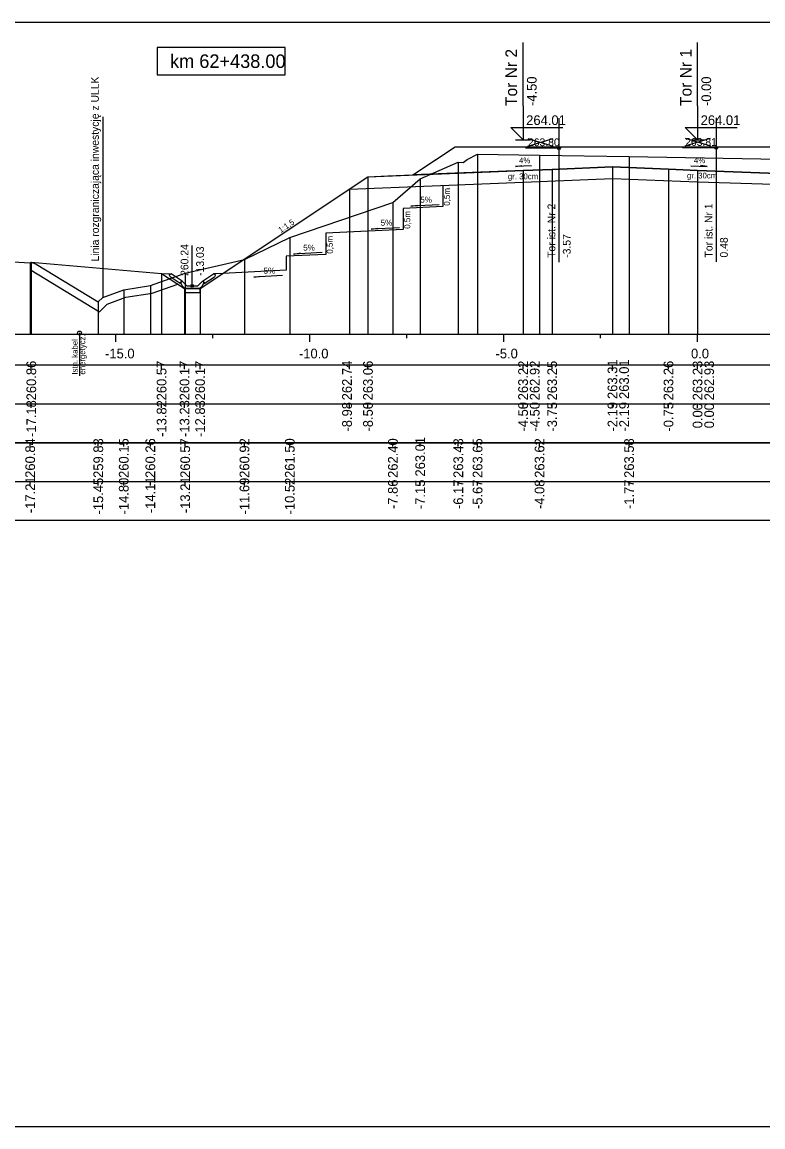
# Model space of a CAD drawing. Extents: x 6516023 to 6560129, y 5513077 to 5529206.
# Drawn here: x 6519940.79 to 6519959.9, y 5514451.16 to 5514479.66 of the extents above; entities that cross this region are included whole.
import ezdxf

# ---------------------------------------------------------------- set-up
doc = ezdxf.new("R2010")
doc.units = 0
for name, color, linetype in [('IR_default', 7, 'Continuous'), ('TOR_PRZEK_P-kable', 7, 'Continuous'), ('TOR_PRZEK_P-komponent', 7, 'Continuous'), ('TOR_PRZEK_P-odwodnienie', 7, 'Continuous'), ('TOR_PRZEK_P-opisy', 7, 'Continuous'), ('TOR_PRZEK_P-schodkowanie+wymiana', 7, 'Continuous'), ('TOR_PRZEK_P-tabelka istniejace', 7, 'Continuous'), ('TOR_PRZEK_P-tabelka projektowane', 7, 'Continuous'), ('TOR_PRZEK_P-teren istniejacy', 7, 'Continuous'), ('TOR_PRZEK_P-tory istniejace', 7, 'Continuous'), ('TOR_PRZEK_P-tory projektowane', 7, 'Continuous'), ('TOR_PRZEK_P-uklad odniesienia', 7, 'Continuous'), ('TOR_PRZEK_P-warstwa ochronna I', 7, 'Continuous'), ('TOR_PRZEK_P-warstwa ochronna II', 7, 'Continuous'), ('TOR_PS_T-granica PKP-projektowana', 7, 'Continuous'), ('TOR_PS_T-skarpy projektowane', 7, 'Continuous'), ('TOR_RAMKI-ramka+tabelka 1', 7, 'Continuous')]:
    doc.layers.add(name, color=color, linetype=linetype)

msp = doc.modelspace()

# ---------------------------------------------------------------- linework, layer by layer
at = {"layer": 'IR_default'}
msp.add_lwpolyline([(6519941.03, 5514473.465), (6519944.39, 5514473.175), (6519944.982, 5514472.78), (6519945.382, 5514472.78), (6519949.713, 5514475.668), (6519950.229, 5514475.688), (6519950.873, 5514475.714), (6519951.478, 5514476.118), (6519951.963, 5514476.441), (6519953.519, 5514476.441), (6519955.463, 5514476.441), (6519956.018, 5514476.441), (6519956.463, 5514476.441), (6519958.407, 5514476.441), (6519959.963, 5514476.441)], dxfattribs=at)
at = {"layer": 'TOR_PRZEK_P-kable'}
msp.add_line((6519942.272, 5514471.637), (6519942.272, 5514470.527), dxfattribs=at)
msp.add_circle((6519942.272, 5514471.637), 0.05, dxfattribs=at)
at = {"layer": 'TOR_PRZEK_P-komponent'}
msp.add_lwpolyline([(6519951.963, 5514476.441), (6519955.463, 5514476.441), (6519956.463, 5514476.441), (6519959.963, 5514476.441), (6519962.263, 5514476.441), (6519965.763, 5514476.441), (6519967.013, 5514476.441), (6519970.513, 5514476.441), (6519971.598, 5514475.717), (6519968.763, 5514475.831), (6519968.013, 5514475.861), (6519966.763, 5514475.911), (6519966.013, 5514475.911), (6519964.763, 5514475.861), (6519964.013, 5514475.831), (6519961.131, 5514475.715), (6519960.731, 5514475.731), (6519958.213, 5514475.832), (6519957.463, 5514475.862), (6519956.018, 5514475.92), (6519954.463, 5514475.858), (6519953.713, 5514475.828), (6519950.873, 5514475.714), (6519950.873, 5514475.714)], close=True, dxfattribs=at)
at = {"layer": 'TOR_PRZEK_P-odwodnienie'}
for p, q in [((6519945.182, 5514472.85), (6519945.182, 5514473.894)), ((6519944.873, 5514472.909), (6519944.612, 5514473.084)), ((6519944.917, 5514472.976), (6519944.637, 5514473.163)), ((6519945.447, 5514472.976), (6519945.727, 5514473.163)), ((6519945.491, 5514472.909), (6519945.752, 5514473.084)), ((6519944.884, 5514472.926), (6519944.873, 5514472.909)), ((6519944.874, 5514472.945), (6519944.922, 5514472.969)), ((6519944.917, 5514472.976), (6519944.909, 5514472.963)), ((6519945.042, 5514472.85), (6519944.922, 5514472.969)), ((6519944.992, 5514472.78), (6519945.372, 5514472.78)), ((6519945.042, 5514472.85), (6519945.322, 5514472.85)), ((6519945.322, 5514472.85), (6519945.442, 5514472.969)), ((6519945.442, 5514472.969), (6519945.489, 5514472.945)), ((6519945.447, 5514472.976), (6519945.455, 5514472.963)), ((6519945.48, 5514472.926), (6519945.491, 5514472.909))]:
    msp.add_line(p, q, dxfattribs=at)
for points in [[(6519944.39, 5514473.175), (6519944.637, 5514473.163)], [(6519944.587, 5514473.136), (6519944.637, 5514473.163)], [(6519944.587, 5514473.136), (6519944.612, 5514473.084)], [(6519945.973, 5514473.175), (6519945.727, 5514473.163)], [(6519945.777, 5514473.136), (6519945.727, 5514473.163)], [(6519945.777, 5514473.136), (6519945.752, 5514473.084)], [(6519944.909, 5514472.963), (6519944.874, 5514472.945)], [(6519944.922, 5514472.85), (6519944.874, 5514472.945)], [(6519944.874, 5514472.945), (6519944.884, 5514472.926)], [(6519944.992, 5514472.78), (6519944.922, 5514472.85)], [(6519945.382, 5514472.78), (6519944.982, 5514472.78), (6519944.982, 5514472.68), (6519945.382, 5514472.68), (6519945.382, 5514472.78)], [(6519945.372, 5514472.78), (6519945.442, 5514472.85)], [(6519945.442, 5514472.85), (6519945.489, 5514472.945)], [(6519945.455, 5514472.963), (6519945.49, 5514472.945)], [(6519945.49, 5514472.945), (6519945.48, 5514472.926)]]:
    msp.add_lwpolyline(points, dxfattribs=at)
msp.add_circle((6519945.182, 5514472.85), 0.035, dxfattribs=at)
at = {"layer": 'TOR_PRZEK_P-opisy'}
for points in [[(6519953.932, 5514475.946), (6519953.514, 5514475.927), (6519953.682, 5514475.956)], [(6519958.041, 5514475.951), (6519958.459, 5514475.932), (6519958.291, 5514475.96)]]:
    msp.add_lwpolyline(points, dxfattribs=at)
at = {"layer": 'TOR_PRZEK_P-schodkowanie+wymiana'}
for p, q in [((6519951.644, 5514475.445), (6519951.644, 5514474.902)), ((6519951.644, 5514474.902), (6519950.621, 5514474.851)), ((6519950.621, 5514474.851), (6519950.621, 5514474.308)), ((6519950.621, 5514474.308), (6519948.624, 5514474.208)), ((6519948.624, 5514474.208), (6519948.624, 5514473.665)), ((6519948.624, 5514473.665), (6519947.601, 5514473.614)), ((6519947.601, 5514473.614), (6519947.601, 5514473.256)), ((6519947.601, 5514473.256), (6519945.973, 5514473.175))]:
    msp.add_line(p, q, dxfattribs=at)
msp.add_lwpolyline([(6519941.03, 5514473.258), (6519942.788, 5514472.186), (6519942.985, 5514472.381), (6519943.465, 5514472.559), (6519944.149, 5514472.667), (6519944.806, 5514472.898)], dxfattribs=at)
at = {"layer": 'TOR_PRZEK_P-tabelka istniejace'}
for p, q in [((6519941.001, 5514468.706), (6519941.001, 5514468.806)), ((6519942.758, 5514468.706), (6519942.758, 5514468.806)), ((6519943.414, 5514468.706), (6519943.414, 5514468.806)), ((6519944.1, 5514468.706), (6519944.1, 5514468.806)), ((6519944.999, 5514468.706), (6519944.999, 5514468.806)), ((6519946.527, 5514468.706), (6519946.527, 5514468.806)), ((6519947.696, 5514468.706), (6519947.696, 5514468.806)), ((6519950.355, 5514468.706), (6519950.355, 5514468.806)), ((6519951.059, 5514468.706), (6519951.059, 5514468.806)), ((6519952.043, 5514468.706), (6519952.043, 5514468.806)), ((6519952.54, 5514468.706), (6519952.54, 5514468.806)), ((6519954.138, 5514468.706), (6519954.138, 5514468.806)), ((6519956.447, 5514468.706), (6519956.447, 5514468.806)), ((6519907.163, 5514467.806), (6520000.963, 5514467.806)), ((6519941.001, 5514467.706), (6519941.001, 5514467.806)), ((6519942.758, 5514467.706), (6519942.758, 5514467.806)), ((6519943.414, 5514467.706), (6519943.414, 5514467.806)), ((6519944.1, 5514467.706), (6519944.1, 5514467.806)), ((6519944.999, 5514467.706), (6519944.999, 5514467.806)), ((6519946.527, 5514467.706), (6519946.527, 5514467.806)), ((6519947.696, 5514467.706), (6519947.696, 5514467.806)), ((6519950.355, 5514467.706), (6519950.355, 5514467.806)), ((6519951.059, 5514467.706), (6519951.059, 5514467.806)), ((6519952.043, 5514467.706), (6519952.043, 5514467.806)), ((6519952.54, 5514467.706), (6519952.54, 5514467.806)), ((6519954.138, 5514467.706), (6519954.138, 5514467.806)), ((6519956.447, 5514467.706), (6519956.447, 5514467.806))]:
    msp.add_line(p, q, dxfattribs=at)
for points in [[(6519952.54, 5514476.252), (6519952.54, 5514471.806), (6519952.54, 5514471.676), (6519952.54, 5514471.606)], [(6519954.138, 5514476.227), (6519954.138, 5514471.806), (6519954.138, 5514471.676), (6519954.138, 5514471.606)], [(6519956.447, 5514476.185), (6519956.447, 5514471.806), (6519956.447, 5514471.676), (6519956.447, 5514471.606)], [(6519952.043, 5514476.04), (6519952.043, 5514471.806), (6519952.043, 5514471.676), (6519952.043, 5514471.606)], [(6519951.059, 5514475.612), (6519951.059, 5514471.806), (6519951.059, 5514471.676), (6519951.059, 5514471.606)], [(6519950.355, 5514475.002), (6519950.355, 5514471.806), (6519950.355, 5514471.676), (6519950.355, 5514471.606)], [(6519947.696, 5514474.102), (6519947.696, 5514471.806), (6519947.696, 5514471.676), (6519947.696, 5514471.606)], [(6519941.001, 5514473.449), (6519941.001, 5514471.806), (6519941.001, 5514471.676), (6519941.001, 5514471.606)], [(6519946.527, 5514473.529), (6519946.527, 5514471.806), (6519946.527, 5514471.676), (6519946.527, 5514471.606)], [(6519944.999, 5514473.178), (6519944.999, 5514471.806), (6519944.999, 5514471.676), (6519944.999, 5514471.606)], [(6519943.414, 5514472.753), (6519943.414, 5514471.806), (6519943.414, 5514471.676), (6519943.414, 5514471.606)], [(6519944.1, 5514472.862), (6519944.1, 5514471.806), (6519944.1, 5514471.676), (6519944.1, 5514471.606)], [(6519942.758, 5514472.438), (6519942.758, 5514471.806), (6519942.758, 5514471.676), (6519942.758, 5514471.606)]]:
    msp.add_lwpolyline(points, dxfattribs=at)
msp.add_lwpolyline([(6519907.163, 5514468.806), (6519907.163, 5514466.806), (6520000.963, 5514466.806), (6520000.963, 5514468.806)], close=True, dxfattribs=at)
at = {"layer": 'TOR_PRZEK_P-tabelka projektowane'}
for p, q in [((6519941.03, 5514470.706), (6519941.03, 5514470.806)), ((6519944.39, 5514470.706), (6519944.39, 5514470.806)), ((6519944.982, 5514470.706), (6519944.982, 5514470.806)), ((6519945.382, 5514470.706), (6519945.382, 5514470.806)), ((6519949.234, 5514470.706), (6519949.234, 5514470.806)), ((6519949.713, 5514470.706), (6519949.713, 5514470.806)), ((6519953.713, 5514470.706), (6519953.713, 5514470.806)), ((6519953.713, 5514470.706), (6519953.713, 5514470.806)), ((6519954.463, 5514470.706), (6519954.463, 5514470.806)), ((6519956.018, 5514470.706), (6519956.018, 5514470.806)), ((6519956.018, 5514470.706), (6519956.018, 5514470.806)), ((6519957.463, 5514470.706), (6519957.463, 5514470.806)), ((6519958.213, 5514470.706), (6519958.213, 5514470.806)), ((6519958.213, 5514470.706), (6519958.213, 5514470.806)), ((6519907.163, 5514469.806), (6520000.963, 5514469.806)), ((6519941.03, 5514469.706), (6519941.03, 5514469.806)), ((6519944.39, 5514469.706), (6519944.39, 5514469.806)), ((6519944.982, 5514469.706), (6519944.982, 5514469.806)), ((6519945.382, 5514469.706), (6519945.382, 5514469.806)), ((6519949.234, 5514469.706), (6519949.234, 5514469.806)), ((6519949.713, 5514469.706), (6519949.713, 5514469.806)), ((6519953.713, 5514469.706), (6519953.713, 5514469.806)), ((6519953.713, 5514469.706), (6519953.713, 5514469.806)), ((6519954.463, 5514469.706), (6519954.463, 5514469.806)), ((6519956.018, 5514469.706), (6519956.018, 5514469.806)), ((6519956.018, 5514469.706), (6519956.018, 5514469.806)), ((6519957.463, 5514469.706), (6519957.463, 5514469.806)), ((6519958.213, 5514469.706), (6519958.213, 5514469.806)), ((6519958.213, 5514469.706), (6519958.213, 5514469.806))]:
    msp.add_line(p, q, dxfattribs=at)
for points in [[(6519954.463, 5514475.858), (6519954.463, 5514471.806), (6519954.463, 5514471.676), (6519954.463, 5514471.606)], [(6519956.018, 5514475.92), (6519956.018, 5514471.806), (6519956.018, 5514471.676), (6519956.018, 5514471.606)], [(6519957.463, 5514475.862), (6519957.463, 5514471.806), (6519957.463, 5514471.676), (6519957.463, 5514471.606)], [(6519958.213, 5514475.832), (6519958.213, 5514471.806), (6519958.213, 5514471.676), (6519958.213, 5514471.606)], [(6519949.713, 5514475.668), (6519949.713, 5514471.806), (6519949.713, 5514471.676), (6519949.713, 5514471.606)], [(6519953.713, 5514475.828), (6519953.713, 5514471.806), (6519953.713, 5514471.676), (6519953.713, 5514471.606)], [(6519956.018, 5514475.62), (6519956.018, 5514471.806), (6519956.018, 5514471.676), (6519956.018, 5514471.606)], [(6519949.234, 5514475.348), (6519949.234, 5514471.806), (6519949.234, 5514471.676), (6519949.234, 5514471.606)], [(6519953.713, 5514475.528), (6519953.713, 5514471.806), (6519953.713, 5514471.676), (6519953.713, 5514471.606)], [(6519958.213, 5514475.532), (6519958.213, 5514471.806), (6519958.213, 5514471.676), (6519958.213, 5514471.606)], [(6519941.03, 5514473.465), (6519941.03, 5514471.806), (6519941.03, 5514471.676), (6519941.03, 5514471.606)], [(6519944.39, 5514473.175), (6519944.39, 5514471.806), (6519944.39, 5514471.676), (6519944.39, 5514471.606)], [(6519944.982, 5514472.78), (6519944.982, 5514471.806), (6519944.982, 5514471.676), (6519944.982, 5514471.606)], [(6519945.382, 5514472.78), (6519945.382, 5514471.806), (6519945.382, 5514471.676), (6519945.382, 5514471.606)]]:
    msp.add_lwpolyline(points, dxfattribs=at)
msp.add_lwpolyline([(6519907.163, 5514470.806), (6519907.163, 5514468.806), (6520000.963, 5514468.806), (6520000.963, 5514470.806)], close=True, dxfattribs=at)
at = {"layer": 'TOR_PRZEK_P-teren istniejacy'}
msp.add_lwpolyline([(6519940.566, 5514473.476), (6519941.001, 5514473.449), (6519941.03, 5514473.465), (6519941.158, 5514473.414), (6519942.758, 5514472.438), (6519942.874, 5514472.554), (6519943.414, 5514472.753), (6519944.1, 5514472.862), (6519944.999, 5514473.178), (6519946.527, 5514473.529), (6519947.696, 5514474.102), (6519950.355, 5514475.002), (6519951.059, 5514475.612), (6519952.043, 5514476.04), (6519952.165, 5514476.034), (6519952.269, 5514476.114), (6519952.54, 5514476.252), (6519954.138, 5514476.227), (6519956.447, 5514476.185), (6519965.18, 5514476.038)], dxfattribs=at)
at = {"layer": 'TOR_PRZEK_P-tory istniejace'}
for p, q in [((6519954.638, 5514477.181), (6519954.638, 5514473.461)), ((6519958.692, 5514477.188), (6519958.692, 5514473.468)), ((6519954.639, 5514476.406), (6519953.773, 5514476.406)), ((6519953.839, 5514476.453), (6519954.491, 5514476.656)), ((6519953.839, 5514476.656), (6519954.491, 5514476.453)), ((6519958.693, 5514476.413), (6519957.827, 5514476.413)), ((6519957.893, 5514476.46), (6519958.545, 5514476.663)), ((6519957.893, 5514476.663), (6519958.545, 5514476.46))]:
    msp.add_line(p, q, dxfattribs=at)
for centre in [(6519954.639, 5514476.406), (6519958.693, 5514476.413)]:
    msp.add_circle(centre, 0.035, dxfattribs=at)
at = {"layer": 'TOR_PRZEK_P-tory projektowane'}
for p, q in [((6519953.713, 5514477.498), (6519953.713, 5514479.131)), ((6519958.213, 5514477.498), (6519958.213, 5514479.131)), ((6519953.713, 5514477.498), (6519953.713, 5514476.621)), ((6519958.213, 5514477.498), (6519958.213, 5514476.621)), ((6519953.713, 5514476.621), (6519953.394, 5514476.94)), ((6519953.394, 5514476.94), (6519954.738, 5514476.94)), ((6519958.213, 5514476.621), (6519957.894, 5514476.94)), ((6519957.894, 5514476.94), (6519959.238, 5514476.94)), ((6519953.521, 5514476.621), (6519953.905, 5514476.621)), ((6519958.021, 5514476.621), (6519958.405, 5514476.621))]:
    msp.add_line(p, q, dxfattribs=at)
at = {"layer": 'TOR_PRZEK_P-uklad odniesienia'}
for p, q in [((6519910.963, 5514471.606), (6520000.963, 5514471.606)), ((6519943.213, 5514471.406), (6519943.213, 5514471.606)), ((6519945.713, 5514471.506), (6519945.713, 5514471.606)), ((6519948.213, 5514471.406), (6519948.213, 5514471.606)), ((6519950.713, 5514471.506), (6519950.713, 5514471.606)), ((6519953.213, 5514471.406), (6519953.213, 5514471.606)), ((6519955.713, 5514471.506), (6519955.713, 5514471.606)), ((6519958.213, 5514471.406), (6519958.213, 5514471.606))]:
    msp.add_line(p, q, dxfattribs=at)
msp.add_lwpolyline([(6519947.58, 5514478.998), (6519944.28, 5514478.998), (6519944.28, 5514478.298), (6519947.58, 5514478.298)], close=True, dxfattribs=at)
at = {"layer": 'TOR_PRZEK_P-warstwa ochronna I'}
msp.add_lwpolyline([(6519949.234, 5514475.348), (6519953.713, 5514475.528), (6519956.018, 5514475.62), (6519958.213, 5514475.532), (6519960.731, 5514475.46)], dxfattribs=at)
at = {"layer": 'TOR_PRZEK_P-warstwa ochronna II'}
msp.add_lwpolyline([(6519941.03, 5514473.465), (6519944.39, 5514473.175), (6519944.982, 5514472.78), (6519945.382, 5514472.78), (6519949.713, 5514475.668), (6519953.713, 5514475.828), (6519954.463, 5514475.858), (6519956.018, 5514475.92), (6519957.463, 5514475.862), (6519958.213, 5514475.832), (6519960.731, 5514475.731)], dxfattribs=at)
at = {"layer": 'TOR_PS_T-granica PKP-projektowana'}
msp.add_line((6519942.884, 5514472.558), (6519942.884, 5514477.215), dxfattribs=at)
at = {"layer": 'TOR_PS_T-skarpy projektowane'}
for points in [[(6519951.551, 5514474.946), (6519950.816, 5514474.907), (6519950.988, 5514474.937)], [(6519950.528, 5514474.352), (6519949.793, 5514474.312), (6519949.965, 5514474.343)], [(6519948.531, 5514473.709), (6519947.796, 5514473.67), (6519947.969, 5514473.7)], [(6519947.508, 5514473.115), (6519946.773, 5514473.075), (6519946.946, 5514473.106)]]:
    msp.add_lwpolyline(points, dxfattribs=at)
at = {"layer": 'TOR_RAMKI-ramka+tabelka 1'}
msp.add_lwpolyline([(6519904.513, 5514479.656), (6520152.013, 5514479.656), (6520152.013, 5514451.156), (6519904.513, 5514451.156)], close=True, dxfattribs=at)

# ---------------------------------------------------------------- texts
at = {"layer": 'TOR_PRZEK_P-kable'}
for s, p in [('energetycz.', (6519942.421, 5514470.564)), ('Istn. kabel', (6519942.227, 5514470.563))]:
    msp.add_text(s, height=0.14999, rotation=90.0511, dxfattribs=at).set_placement(p)
at = {"layer": 'TOR_PRZEK_P-odwodnienie'}
for s, p in [('260.24', (6519945.082, 5514473.11)), ('-13.03', (6519945.482, 5514473.11))]:
    msp.add_text(s, height=0.2, rotation=90, dxfattribs=at).set_placement(p)
at = {"layer": 'TOR_PRZEK_P-opisy'}
for s, rotation, p in [('4%', 0.1515, (6519953.609, 5514476.012)), ('4%', 359.8485, (6519958.12, 5514476.017)), ('1:1,5', 34.0701, (6519947.464, 5514474.21))]:
    msp.add_text(s, height=0.15, rotation=rotation, dxfattribs=at).set_placement(p)
at = {"layer": 'TOR_PRZEK_P-schodkowanie+wymiana'}
for p in [(6519951.826, 5514474.918), (6519950.803, 5514474.323), (6519948.806, 5514473.681)]:
    msp.add_text('0,5m', height=0.1545, rotation=90, dxfattribs=at).set_placement(p)
at = {"layer": 'TOR_PRZEK_P-tabelka istniejace'}
for s, p in [('260.84', (6519941.126, 5514467.899)), ('259.83', (6519942.883, 5514467.898)), ('260.15', (6519943.539, 5514467.897)), ('260.26', (6519944.225, 5514467.898)), ('260.57', (6519945.124, 5514467.898)), ('260.92', (6519946.652, 5514467.9)), ('261.50', (6519947.821, 5514467.898)), ('262.40', (6519950.48, 5514467.898)), ('263.01', (6519951.184, 5514467.933)), ('263.43', (6519952.168, 5514467.898)), ('263.65', (6519952.665, 5514467.897)), ('263.62', (6519954.263, 5514467.9)), ('263.58', (6519956.572, 5514467.898)), ('-17.21', (6519941.126, 5514466.989)), ('-15.45', (6519942.883, 5514466.953)), ('-14.80', (6519943.539, 5514466.955)), ('-14.11', (6519944.225, 5514466.989)), ('-13.21', (6519945.124, 5514466.989)), ('-11.69', (6519946.652, 5514466.955)), ('-10.52', (6519947.821, 5514466.956)), ('-7.86', (6519950.48, 5514467.094)), ('-7.15', (6519951.184, 5514467.093)), ('-6.17', (6519952.168, 5514467.094)), ('-5.67', (6519952.665, 5514467.094)), ('-4.08', (6519954.263, 5514467.094)), ('-1.77', (6519956.572, 5514467.094))]:
    msp.add_text(s, height=0.25, rotation=90, dxfattribs=at).set_placement(p)
at = {"layer": 'TOR_PRZEK_P-tabelka projektowane'}
for s, p in [('260.86', (6519941.155, 5514469.898)), ('260.57', (6519944.515, 5514469.898)), ('260.17', (6519945.107, 5514469.898)), ('260.17', (6519945.507, 5514469.898)), ('262.74', (6519949.297, 5514469.899)), ('263.06', (6519949.838, 5514469.898)), ('263.22', (6519953.838, 5514469.9)), ('262.92', (6519954.138, 5514469.9)), ('263.25', (6519954.588, 5514469.897)), ('263.31', (6519956.143, 5514469.933)), ('263.01', (6519956.443, 5514469.933)), ('263.26', (6519957.588, 5514469.898)), ('263.23', (6519958.338, 5514469.898)), ('262.93', (6519958.638, 5514469.898)), ('-17.18', (6519941.155, 5514468.954)), ('-13.82', (6519944.515, 5514468.956)), ('-13.23', (6519945.107, 5514468.954)), ('-12.83', (6519945.507, 5514468.954)), ('-8.98', (6519949.297, 5514469.094)), ('-8.50', (6519949.838, 5514469.094)), ('-4.50', (6519953.838, 5514469.094)), ('-4.50', (6519954.138, 5514469.094)), ('-3.75', (6519954.588, 5514469.093)), ('-2.19', (6519956.143, 5514469.094)), ('-2.19', (6519956.443, 5514469.094)), ('-0.75', (6519957.588, 5514469.093)), ('0.00', (6519958.338, 5514469.178)), ('0.00', (6519958.638, 5514469.178))]:
    msp.add_text(s, height=0.25, rotation=90, dxfattribs=at).set_placement(p)
at = {"layer": 'TOR_PRZEK_P-tory istniejace'}
for s, p in [('263.80', (6519953.839, 5514476.456)), ('263.81', (6519957.893, 5514476.463))]:
    msp.add_text(s, height=0.2, dxfattribs=at).set_placement(p)
for s, rotation, p in [('Tor ist. Nr 2', 90.0511, (6519954.545, 5514473.575)), ('Tor ist. Nr 1', 90.0511, (6519958.599, 5514473.583)), ('-3.57', 90, (6519954.939, 5514473.576)), ('0.48', 90, (6519958.993, 5514473.583))]:
    msp.add_text(s, height=0.2, rotation=rotation, dxfattribs=at).set_placement(p)
at = {"layer": 'TOR_PRZEK_P-tory projektowane'}
for s, height, p in [('Tor Nr 2', 0.3, (6519953.558, 5514477.492)), ('Tor Nr 1', 0.3, (6519958.058, 5514477.492)), ('-4.50', 0.25, (6519954.063, 5514477.491)), ('-0.00', 0.25, (6519958.563, 5514477.491))]:
    msp.add_text(s, height=height, rotation=90, dxfattribs=at).set_placement(p)
for p in [(6519953.793, 5514477.001), (6519958.293, 5514477.001)]:
    msp.add_text('264.01', height=0.25, dxfattribs=at).set_placement(p)
at = {"layer": 'TOR_PRZEK_P-uklad odniesienia'}
for s, height, p in [('km 62+438.00', 0.35, (6519944.608, 5514478.473)), ('-15.0', 0.25, (6519942.932, 5514470.981)), ('-10.0', 0.25, (6519947.932, 5514470.981)), ('-5.0', 0.25, (6519953.002, 5514470.981)), ('0.0', 0.25, (6519958.044, 5514470.981))]:
    msp.add_text(s, height=height, dxfattribs=at).set_placement(p)
at = {"layer": 'TOR_PRZEK_P-warstwa ochronna I'}
for p in [(6519953.322, 5514475.601), (6519957.94, 5514475.623)]:
    msp.add_text('gr. 30cm', height=0.15, dxfattribs=at).set_placement(p)
at = {"layer": 'TOR_PS_T-granica PKP-projektowana'}
msp.add_text('Linia rozgraniczająca inwestycję z ULLK', height=0.2, rotation=90.0511, dxfattribs=at).set_placement((6519942.774, 5514473.479))
at = {"layer": 'TOR_PS_T-skarpy projektowane'}
for p in [(6519951.062, 5514474.998), (6519950.04, 5514474.404), (6519948.043, 5514473.761), (6519947.02, 5514473.167)]:
    msp.add_text('5%', height=0.1545, dxfattribs=at).set_placement(p)

doc.saveas('drawing.dxf')
